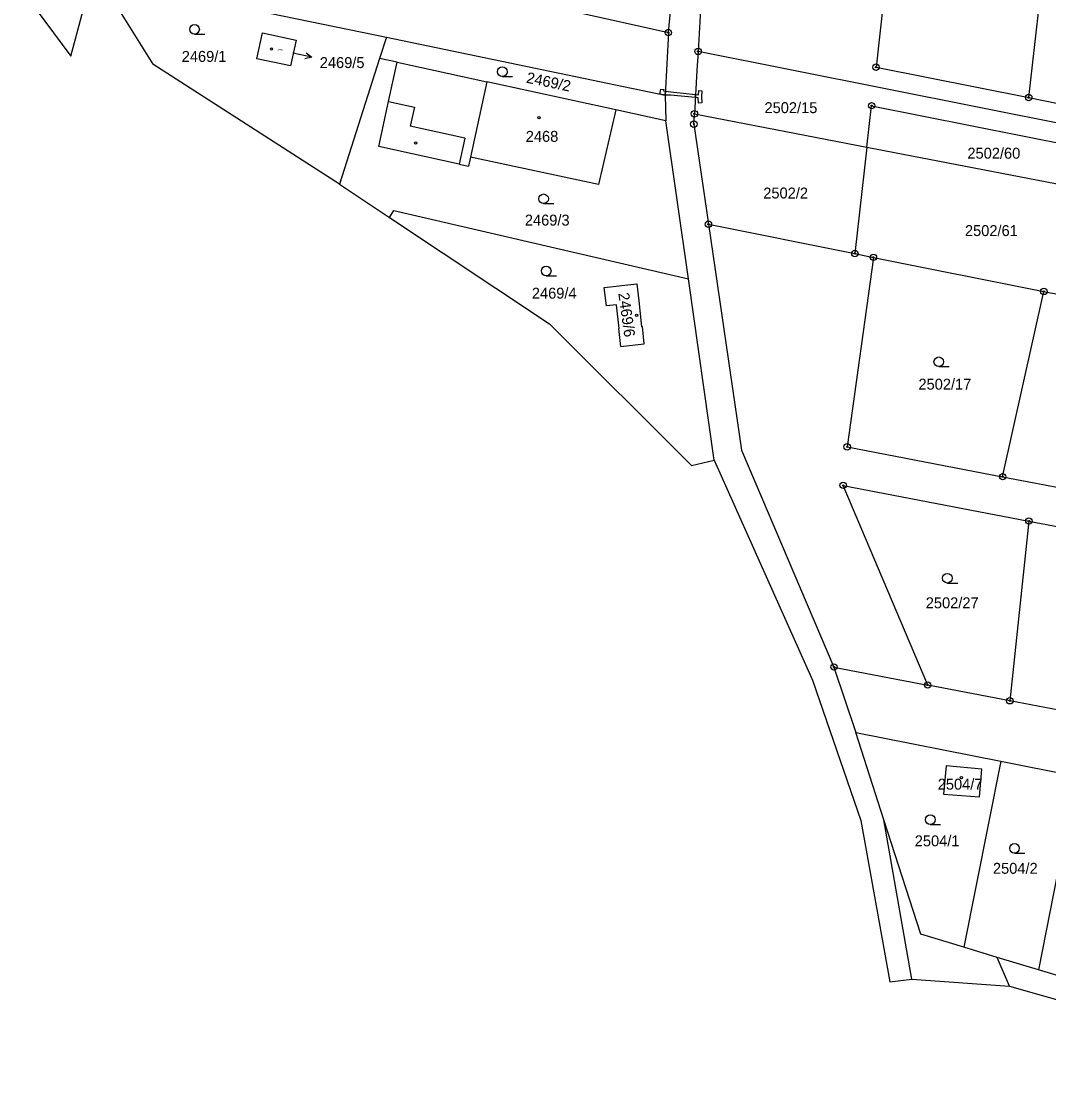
# Model space of a CAD drawing. Extents: x -755819 to -753140, y -1169796 to -1166000.
# Drawn here: x -755099.7 to -754940, y -1169126.7 to -1168962.2 of the extents above; entities that cross this region are included whole.
import ezdxf

# ---------------------------------------------------------------- set-up
doc = ezdxf.new("R2010")
doc.units = 0
for name, color, linetype in [('Vrstva 1', 7, 'Continuous'), ('Vrstva 13', 7, 'Continuous'), ('Vrstva 16', 7, 'Continuous'), ('Vrstva 18', 7, 'Continuous'), ('Vrstva 19', 7, 'Continuous'), ('Vrstva 24', 7, 'Continuous'), ('Vrstva 25', 7, 'Continuous'), ('Vrstva 27', 7, 'Continuous'), ('Vrstva 4', 7, 'Continuous')]:
    doc.layers.add(name, color=color, linetype=linetype)

msp = doc.modelspace()

# ---------------------------------------------------------------- linework, layer by layer
at = {"layer": 'Vrstva 1'}
for p, q in [((-754993.12, -1168942.48), (-754994.55, -1168966.92)), ((-754964.14, -1168945), (-754966.9, -1168969.37)), ((-754943.17, -1168974.1), (-754940.38, -1168949.56)), ((-754999.17, -1168964), (-754998.05, -1168952.37)), ((-755040.63, -1168954.69), (-754999.17, -1168964)), ((-755081.24, -1168956.82), (-755042.99, -1168964.69)), ((-755063.12, -1168968.09), (-755062.24, -1168964.04)), ((-755062.24, -1168964.04), (-755057, -1168965.18)), ((-755057, -1168965.18), (-755057.87, -1168969.14)), ((-755042.99, -1168964.69), (-755044.05, -1168968)), ((-755042.99, -1168964.69), (-754999.66, -1168973.73)), ((-754999.17, -1168964), (-754999.66, -1168973.73)), ((-754994.55, -1168966.92), (-754994.72, -1168969.91)), ((-754856.67, -1168994.41), (-754994.55, -1168966.92)), ((-755057.87, -1168969.14), (-755063.12, -1168968.09)), ((-755044.05, -1168968), (-755050.27, -1168987.58)), ((-755041.31, -1168968.6), (-755044.05, -1168968)), ((-755042.65, -1168974.71), (-755041.31, -1168968.6)), ((-755041.31, -1168968.6), (-755027.39, -1168971.63)), ((-754994.72, -1168969.91), (-754995.12, -1168976.62)), ((-754966.9, -1168969.37), (-754943.17, -1168974.1)), ((-755007.34, -1168976), (-755027.39, -1168971.63)), ((-755044.17, -1168981.7), (-755042.65, -1168974.71)), ((-754999.66, -1168973.73), (-754999.58, -1168977.73)), ((-754943.17, -1168974.1), (-754919.63, -1168978.8)), ((-755007.34, -1168976), (-755010, -1168987.6)), ((-754999.58, -1168977.73), (-755007.34, -1168976)), ((-754995.21, -1168978.24), (-754995.12, -1168976.62)), ((-754995.12, -1168976.62), (-754968.31, -1168981.8)), ((-754968.31, -1168981.8), (-754967.58, -1168975.36)), ((-754967.58, -1168975.36), (-754924.13, -1168984.02)), ((-754996.06, -1169002.3), (-754999.58, -1168977.73)), ((-754995.21, -1168978.24), (-754992.94, -1168993.8)), ((-755031.67, -1168984.44), (-755044.17, -1168981.7)), ((-754968.31, -1168981.8), (-754970.18, -1168998.36)), ((-754968.31, -1168981.8), (-754925.34, -1168990.09)), ((-755029.94, -1168983.34), (-755030.25, -1168984.75)), ((-755010, -1168987.6), (-755029.94, -1168983.34)), ((-755031.67, -1168984.44), (-755030.25, -1168984.75)), ((-755042.5, -1168992.75), (-755041.83, -1168991.65)), ((-755041.83, -1168991.65), (-754996.06, -1169002.3)), ((-754992.94, -1168993.8), (-754987.81, -1169028.94)), ((-754992.94, -1168993.8), (-754970.18, -1168998.36)), ((-754967.3, -1168998.94), (-754971.38, -1169028.4)), ((-754970.18, -1168998.36), (-754967.3, -1168998.94)), ((-754967.3, -1168998.94), (-754940.82, -1169004.24)), ((-755009.12, -1169003.63), (-755004.08, -1169003.04)), ((-755004.08, -1169003.04), (-755003.78, -1169005.68)), ((-754992.04, -1169030.45), (-754996.06, -1169002.3)), ((-755008.79, -1169006.5), (-755009.12, -1169003.63)), ((-754947.22, -1169033.04), (-754940.82, -1169004.24)), ((-754940.82, -1169004.24), (-754928.65, -1169006.67)), ((-755007.21, -1169006.32), (-755008.79, -1169006.5)), ((-755006.79, -1169009.99), (-755007.21, -1169006.32)), ((-755003.78, -1169005.68), (-755003.32, -1169009.72)), ((-755003.21, -1169009.71), (-755003.32, -1169009.72)), ((-755002.91, -1169012.38), (-755003.21, -1169009.71)), ((-755006.79, -1169009.99), (-755006.92, -1169010)), ((-755006.92, -1169010), (-755006.6, -1169012.81)), ((-755006.6, -1169012.81), (-755002.91, -1169012.38)), ((-754987.81, -1169028.94), (-754973.43, -1169062.63)), ((-754971.38, -1169028.4), (-754947.22, -1169033.04)), ((-754958.87, -1169065.43), (-754972.01, -1169034.39)), ((-754972.01, -1169034.39), (-754943.14, -1169039.93)), ((-754947.22, -1169033.04), (-754925.61, -1169037.19)), ((-754943.14, -1169039.93), (-754946.1, -1169067.88)), ((-754943.14, -1169039.93), (-754923.5, -1169043.7)), ((-754973.43, -1169062.63), (-754970.03, -1169072.8)), ((-754973.43, -1169062.63), (-754958.87, -1169065.43)), ((-754946.1, -1169067.88), (-754958.87, -1169065.43)), ((-754926.46, -1169071.65), (-754946.1, -1169067.88)), ((-754970.03, -1169072.8), (-754947.51, -1169077.28)), ((-754965.7, -1169086.39), (-754970.03, -1169072.8)), ((-754956.02, -1169077.99), (-754956.4, -1169082.41)), ((-754950.47, -1169078.52), (-754956.02, -1169077.99)), ((-754947.51, -1169077.28), (-754953.23, -1169106.21)), ((-754950.83, -1169082.84), (-754950.47, -1169078.52)), ((-754947.51, -1169077.28), (-754935.76, -1169079.61)), ((-754935.76, -1169079.61), (-754941.67, -1169109.7)), ((-754956.4, -1169082.41), (-754950.83, -1169082.84)), ((-754959.93, -1169104.18), (-754965.7, -1169086.39)), ((-754953.23, -1169106.21), (-754959.93, -1169104.18)), ((-754948.05, -1169107.77), (-754953.23, -1169106.21)), ((-754941.67, -1169109.7), (-754948.05, -1169107.77)), ((-754946.14, -1169112.24), (-754948.05, -1169107.77)), ((-754930.12, -1169113.2), (-754941.67, -1169109.7))]:
    msp.add_line(p, q, dxfattribs=at)
at = {"layer": 'Vrstva 13'}
for p, q in [((-755092.01, -1168967.64), (-755088.45, -1168954.21)), ((-755088.45, -1168954.21), (-755079.29, -1168968.9)), ((-755099.74, -1168957.21), (-755092.01, -1168967.64)), ((-755050.27, -1168987.58), (-755079.29, -1168968.9)), ((-755050.27, -1168987.58), (-755042.5, -1168992.75)), ((-755042.5, -1168992.75), (-755017.65, -1169009.28)), ((-754995.58, -1169031.29), (-755017.65, -1169009.28)), ((-754995.58, -1169031.29), (-754992.04, -1169030.45)), ((-754992.04, -1169030.45), (-754976.75, -1169064.7)), ((-754976.75, -1169064.7), (-754969.25, -1169086.52)), ((-754969.25, -1169086.52), (-754964.74, -1169111.6)), ((-754964.74, -1169111.6), (-754961.31, -1169111.16)), ((-754961.31, -1169111.16), (-754946.14, -1169112.24)), ((-754946.14, -1169112.24), (-754895.38, -1169126.66))]:
    msp.add_line(p, q, dxfattribs=at)
at = {"layer": 'Vrstva 16'}
msp.add_line((-755054.58, -1168967.81), (-755057.52, -1168967.22), dxfattribs=at)
msp.add_lwpolyline([(-755055.46, -1168967.12), (-755054.58, -1168967.81), (-755055.66, -1168968.1)], dxfattribs=at)
at = {"layer": 'Vrstva 24'}
for centre, radius in [((-754999.17, -1168964), 0.5), ((-754999.17, -1168964), 0.1), ((-754994.55, -1168966.92), 0.5), ((-754994.55, -1168966.92), 0.1), ((-754966.9, -1168969.37), 0.5), ((-754966.9, -1168969.37), 0.1), ((-754967.58, -1168975.36), 0.5), ((-754943.17, -1168974.1), 0.5), ((-754943.17, -1168974.1), 0.1), ((-754995.12, -1168976.62), 0.5), ((-754995.12, -1168976.62), 0.1), ((-754967.58, -1168975.36), 0.1), ((-754995.21, -1168978.24), 0.5), ((-754995.21, -1168978.24), 0.1), ((-754992.94, -1168993.8), 0.5), ((-754992.94, -1168993.8), 0.1), ((-754970.18, -1168998.36), 0.5), ((-754970.18, -1168998.36), 0.1), ((-754967.3, -1168998.94), 0.5), ((-754967.3, -1168998.94), 0.1), ((-754940.82, -1169004.24), 0.5), ((-754940.82, -1169004.24), 0.1), ((-754971.38, -1169028.4), 0.5), ((-754971.38, -1169028.4), 0.1), ((-754947.22, -1169033.04), 0.5), ((-754972.01, -1169034.39), 0.5), ((-754972.01, -1169034.39), 0.1), ((-754947.22, -1169033.04), 0.1), ((-754943.14, -1169039.93), 0.5), ((-754943.14, -1169039.93), 0.1), ((-754973.43, -1169062.63), 0.5), ((-754973.43, -1169062.63), 0.1), ((-754958.87, -1169065.43), 0.5), ((-754958.87, -1169065.43), 0.1), ((-754946.1, -1169067.88), 0.5), ((-754946.1, -1169067.88), 0.1)]:
    msp.add_circle(centre, radius, dxfattribs=at)
at = {"layer": 'Vrstva 25'}
for p, q in [((-755072.8, -1168964.25), (-755071.2, -1168964.25)), ((-755024.98, -1168970.83), (-755023.38, -1168970.83)), ((-755018.56, -1168990.59), (-755016.96, -1168990.59)), ((-755018.15, -1169001.8), (-755016.55, -1169001.8)), ((-754957.14, -1169015.93), (-754955.54, -1169015.93)), ((-754955.81, -1169049.57), (-754954.21, -1169049.57)), ((-754958.47, -1169087.12), (-754956.87, -1169087.12)), ((-754945.38, -1169091.57), (-754943.78, -1169091.57))]:
    msp.add_line(p, q, dxfattribs=at)
for centre, radius in [((-755072.8, -1168963.5), 0.75), ((-755060.84, -1168966.56), 0.175), ((-755024.98, -1168970.08), 0.75), ((-755019.29, -1168977.24), 0.175), ((-755038.45, -1168981.16), 0.175), ((-755018.56, -1168989.84), 0.75), ((-755018.15, -1169001.05), 0.75), ((-755004.11, -1169007.97), 0.175), ((-754957.14, -1169015.18), 0.75), ((-754955.81, -1169048.82), 0.75), ((-754953.63, -1169079.82), 0.175), ((-754958.47, -1169086.37), 0.75), ((-754945.38, -1169090.82), 0.75)]:
    msp.add_circle(centre, radius, dxfattribs=at)
at = {"layer": 'Vrstva 27'}
for p, q in [((-755000.49, -1168973.56), (-755000.36, -1168972.77)), ((-754999.66, -1168973.73), (-755000.49, -1168973.56)), ((-755000.36, -1168972.77), (-754999.87, -1168972.85)), ((-754999.87, -1168972.85), (-754999.91, -1168973.07)), ((-754999.91, -1168973.07), (-754999.63, -1168973.11)), ((-754999.66, -1168973.73), (-754999.63, -1168973.11)), ((-754999.63, -1168973.11), (-754999.66, -1168973.73)), ((-754999.63, -1168973.11), (-754998.78, -1168973.23)), ((-754998.78, -1168973.23), (-754994.94, -1168973.61)), ((-754994.51, -1168973.65), (-754994.45, -1168973.02)), ((-754994.45, -1168973.02), (-754993.95, -1168973.06)), ((-754993.95, -1168973.06), (-754994.03, -1168973.92)), ((-754998.84, -1168973.73), (-754999.66, -1168973.73)), ((-754994.97, -1168974.11), (-754998.84, -1168973.73)), ((-754994.94, -1168973.61), (-754994.97, -1168974.11)), ((-754994.97, -1168974.11), (-754994.94, -1168973.61)), ((-754994.52, -1168974.15), (-754994.97, -1168974.11)), ((-754994.94, -1168973.61), (-754994.51, -1168973.65)), ((-754994.46, -1168974.96), (-754994.52, -1168974.15)), ((-754993.96, -1168974.92), (-754994.46, -1168974.96)), ((-754994.03, -1168973.92), (-754993.96, -1168974.92))]:
    msp.add_line(p, q, dxfattribs=at)
at = {"layer": 'Vrstva 4'}
for p, q in [((-755027.39, -1168971.63), (-755029.37, -1168980.7)), ((-755042.65, -1168974.71), (-755038.64, -1168975.58)), ((-755038.64, -1168975.58), (-755039.28, -1168978.54)), ((-755030.79, -1168980.39), (-755039.28, -1168978.54)), ((-755030.79, -1168980.39), (-755031.67, -1168984.44)), ((-755029.37, -1168980.7), (-755029.94, -1168983.34)), ((-754961.31, -1169111.16), (-754965.7, -1169086.39))]:
    msp.add_line(p, q, dxfattribs=at)

# ---------------------------------------------------------------- texts
at = {"layer": 'Vrstva 16'}
msp.add_text('2469/5', height=1.7, dxfattribs=at).set_placement((-755053.34, -1168969.51))
at = {"layer": 'Vrstva 18'}
for s, p in [('2469/1', (-755074.79, -1168968.55)), ('2502/15', (-754984.23, -1168976.52)), ('2502/60', (-754952.7, -1168983.6)), ('2502/2', (-754984.42, -1168989.79)), ('2469/3', (-755021.47, -1168994)), ('2502/61', (-754953.08, -1168995.63)), ('2469/4', (-755020.38, -1169005.36)), ('2502/17', (-754960.31, -1169019.51)), ('2502/27', (-754959.17, -1169053.5)), ('2504/1', (-754960.88, -1169090.51)), ('2504/2', (-754948.73, -1169094.78))]:
    msp.add_text(s, height=1.7, dxfattribs=at).set_placement(p)
msp.add_text('2469/2', height=1.7, rotation=348.301, dxfattribs=at).set_placement((-755021.34, -1168971.77))
at = {"layer": 'Vrstva 19'}
for s, height, p in [('2469/5', 0.2, (-755059.87, -1168966.74)), ('2468', 1.7, (-755021.33, -1168980.98)), ('2504/7', 1.7, (-754957.31, -1169081.7))]:
    msp.add_text(s, height=height, dxfattribs=at).set_placement(p)
msp.add_text('2469/6', height=1.7, rotation=278.0564, dxfattribs=at).set_placement((-755006.96, -1169004.54))

doc.saveas('drawing.dxf')
